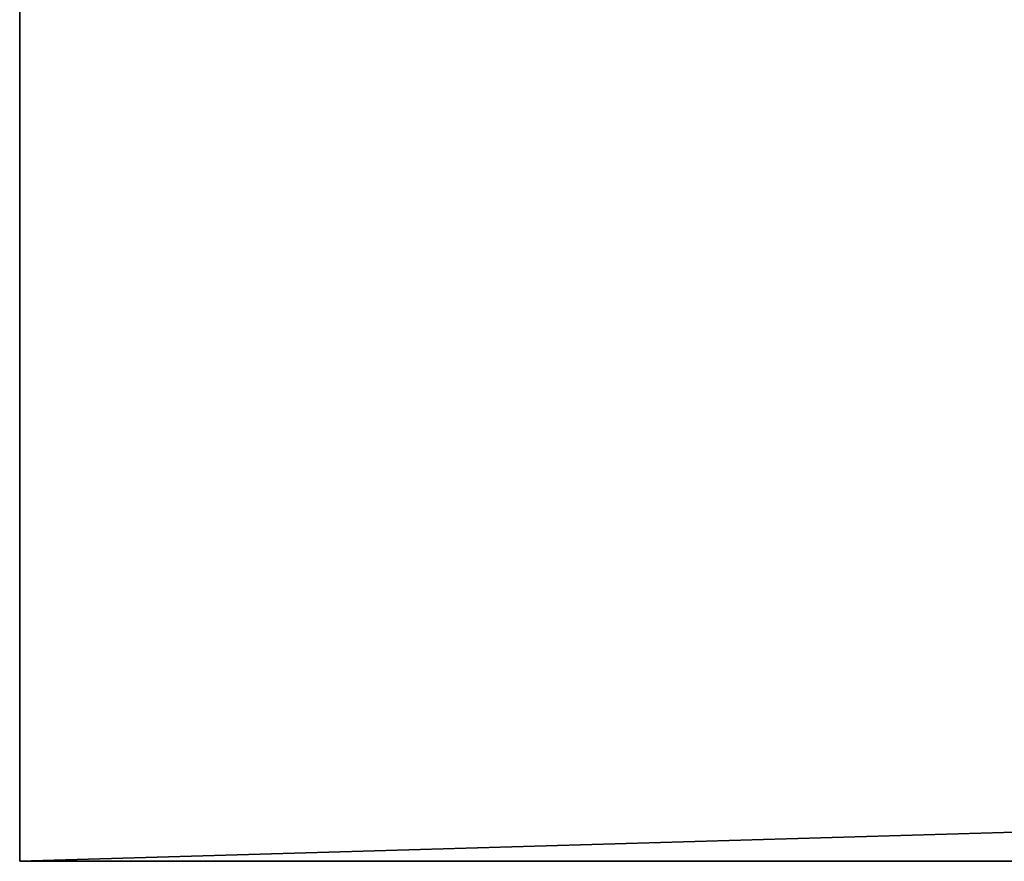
# Model space of a CAD drawing. Extents: x 226 to 378, y -30 to 313.
# Tile 159 of 656: x 225.64 to 230.73, y 81.05 to 85.41. Entities that reach past the tile are written whole.
import ezdxf

# ---------------------------------------------------------------- set-up
doc = ezdxf.new("R2010")
doc.units = 0
doc.header["$LTSCALE"] = 25.4
doc.layers.get('0').update_dxf_attribs({"color": 13, "linetype": 'CONTINUOUS'})
doc.layers.add('USER_LIBRARY_DIN_RAIL_DEFA', color=254, linetype='CONTINUOUS')

# ---------------------------------------------------------------- blocks, each defined once
blk = doc.blocks.new('EWON_2005CD_4005CD_COSY141')
at = {"layer": 'USER_LIBRARY_DIN_RAIL_DEFA', "color": 0}
for p, q in [((152.4, 231.706, 22.86), (0, 231.706, 20.32)), ((0, 231.706, 20.32), (152.4, 231.706, 20.32)), ((152.4, 231.706, 22.86), (0, 231.706, 22.86)), ((152.4, 231.706, 22.86), (0, 231.706, 20.32)), ((0, 231.706, 20.32), (152.4, 231.706, 20.32)), ((0, 227.261, 20.32), (152.4, 231.706, 20.32)), ((0, 227.261, 20.32), (152.4, 231.706, 20.32)), ((152.4, 231.706, 22.86), (0, 231.706, 22.86)), ((152.4, 231.706, 20.32), (152.4, 231.706, 22.86)), ((152.4, 227.261, 20.32), (152.4, 231.706, 20.32)), ((152.4, 231.706, 22.86), (152.4, 225.991, 22.86)), ((152.4, 231.706, 22.86), (152.4, 225.991, 22.86)), ((152.4, 231.706, 22.86), (152.4, 227.261, 20.32)), ((152.4, 231.706, 20.32), (152.4, 231.706, 22.86)), ((152.4, 227.261, 20.32), (152.4, 231.706, 20.32)), ((152.4, 231.706, 22.86), (152.4, 227.261, 20.32))]:
    blk.add_line(p, q, dxfattribs=at)
at = {"layer": 'USER_LIBRARY_DIN_RAIL_DEFA', "color": 254}
mesh = blk.add_polyface(dxfattribs=at)
corners = [(152.4, 231.706, 22.86), (0, 231.706, 20.32), (152.4, 231.706, 20.32)]
mesh.append_faces([[corners[k] for k in face] for face in [(0, 1, 2)]], dxfattribs={"color": 254})
mesh = blk.add_polyface(dxfattribs=at)
corners = [(0, 231.706, 22.86), (0, 231.706, 20.32), (152.4, 231.706, 22.86)]
mesh.append_faces([[corners[k] for k in face] for face in [(0, 1, 2)]], dxfattribs={"color": 254})
mesh = blk.add_polyface(dxfattribs=at)
corners = [(152.4, 231.706, 20.32), (0, 231.706, 20.32), (0, 227.261, 20.32)]
mesh.append_faces([[corners[k] for k in face] for face in [(0, 1, 2)]], dxfattribs={"color": 254})
mesh = blk.add_polyface(dxfattribs=at)
corners = [(152.4, 231.706, 20.32), (0, 227.261, 20.32), (152.4, 227.261, 20.32)]
mesh.append_faces([[corners[k] for k in face] for face in [(0, 1, 2)]], dxfattribs={"color": 254})
mesh = blk.add_polyface(dxfattribs=at)
corners = [(152.4, 225.991, 22.86), (0, 231.706, 22.86), (152.4, 231.706, 22.86)]
mesh.append_faces([[corners[k] for k in face] for face in [(0, 1, 2)]], dxfattribs={"color": 254})
mesh = blk.add_polyface(dxfattribs=at)
corners = [(152.4, 225.991, 22.86), (0, 225.991, 22.86), (0, 231.706, 22.86)]
mesh.append_faces([[corners[k] for k in face] for face in [(0, 1, 2)]], dxfattribs={"color": 254})
mesh = blk.add_polyface(dxfattribs=at)
corners = [(152.4, 231.706, 22.86), (152.4, 227.261, 20.32), (152.4, 225.991, 22.86)]
mesh.append_faces([[corners[k] for k in face] for face in [(0, 1, 2)]], dxfattribs={"color": 254})
mesh = blk.add_polyface(dxfattribs=at)
corners = [(152.4, 231.706, 20.32), (152.4, 227.261, 20.32), (152.4, 231.706, 22.86)]
mesh.append_faces([[corners[k] for k in face] for face in [(0, 1, 2)]], dxfattribs={"color": 254})

msp = doc.modelspace()

# ---------------------------------------------------------------- block references
at = {"color": 0, "rotation": 179.9999999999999}
msp.add_blockref('EWON_2005CD_4005CD_COSY141', (378.0374, 312.7553), dxfattribs=at)

doc.saveas('drawing.dxf')
